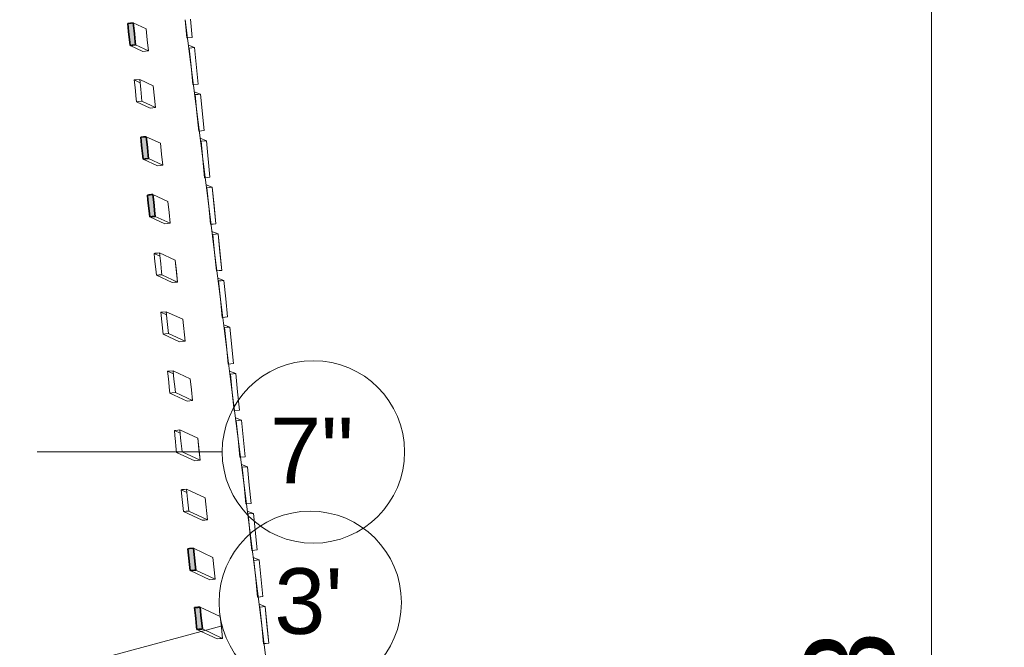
# Model space of a CAD drawing. Header units: millimetres. Extents: x -2530 to 151695, y -8763 to 71774.
# Tile 279 of 295: x 143888 to 149286, y 29929 to 33369. Entities that reach past the tile are written whole.
import ezdxf

# ---------------------------------------------------------------- set-up
doc = ezdxf.new("R2010")
doc.units = ezdxf.units.MM
doc.linetypes.add('RR_Level', pattern=[800, 400, -200, 0, -200])
for name, color, linetype, lineweight in [('A-____-____-DIMS', 211, 'Continuous', 9), ('A-____-____-DIMS-200', 211, 'Continuous', 9), ('A-FLOR-____-OTLN', 192, 'Continuous', 18), ('A-WALL-____-MCUT', 113, 'Continuous', 35), ('A-WALL-____-OTLN', 113, 'Continuous', 18), ('S-GRID-____-IDEN', 1, 'Continuous', 13), ('S-GRID-____-OTLN', 1, 'Continuous', 9)]:
    doc.layers.add(name, color=color, linetype=linetype, lineweight=lineweight)
doc.styles.add('Arial', font='arial.ttf', dxfattribs={"height": 360})
doc.styles.add('Arial_3', font='arial.ttf', dxfattribs={"height": 500})
doc.dimstyles.new('2_5mm_totaalmaatvoering', dxfattribs={"dimscale": 304.8, "dimtxt": 1.673654, "dimasz": 1.83727, "dimexe": 1.312336, "dimexo": 0.0625, "dimgap": 0.164042, "dimtad": 1, "dimdec": 0, "dimlfac": 304.8, "dimzin": 0, "dimdsep": 46, "dimtxsty": 'Arial_3', "dimblk1": 'DOTSMALL', "dimblk2": 'DOTSMALL', "dimsah": 1, "dimcen": 0.09, "dimdle": 1.64042, "dimazin": 0, "dimtfac": 1, "dimtdec": 4, "dimtix": 1, "dimtmove": 0, "dimatfit": 3, "dimfxl": 0.004306, "dimfxlon": 1, "dimtvp": 1, "dimtfill": 1, "dimtolj": 1, "dimtzin": 0, "dimlwd": 13, "dimlwe": 13, "dimarcsym": 2})

# ---------------------------------------------------------------- blocks, each defined once
blk = doc.blocks.new('027_Gilde - ATC_FacadeModel_rvt-1-plot_V2 Copy 1')
at = {"layer": 'A-WALL-____-MCUT', "lineweight": 18}
h = blk.add_hatch(color=47, dxfattribs=at)
h.paths.add_polyline_path([(141084.5, 18458.2), (141200.4, 18489.2), (141192.6, 18518.2), (141076.7, 18487.1), (141082.4, 18466.2)])
h.paths.add_polyline_path([(141434.7, 18552), (141550.6, 18583.1), (141542.8, 18612), (141426.9, 18581), (141432.5, 18560)])
h.paths.add_polyline_path([(141768, 18641.3), (141883.9, 18672.4), (141876.2, 18701.3), (141760.3, 18670.3), (141765.9, 18649.3)])
h.paths.add_polyline_path([(142068, 18721.7), (142222.5, 18763.1), (142214.7, 18792.1), (142060.2, 18750.7), (142065.8, 18729.7)])
h.paths.add_polyline_path([(142373.7, 18803.6), (142528.3, 18845), (142520.5, 18874), (142366, 18832.6), (142372, 18809.9)])
h.paths.add_polyline_path([(142666, 18881.9), (142820.5, 18923.3), (142812.7, 18952.3), (142658.2, 18910.9), (142663.8, 18889.9)])
h.paths.add_polyline_path([(142944, 18956.4), (143098.5, 18997.8), (143090.7, 19026.8), (142936.2, 18985.4), (142941.8, 18964.4)])
h.paths.add_polyline_path([(143187.1, 19021.6), (143380.3, 19073.3), (143372.5, 19102.3), (143179.3, 19050.5), (143185.2, 19028.7)])
h.paths.add_polyline_path([(143432.4, 19087.3), (143625.6, 19139), (143617.8, 19168), (143451.4, 19123.4), (143451.4, 19123.4), (143424.6, 19116.3), (143430.5, 19094.4)])
h.paths.add_polyline_path([(143657, 19147.5), (143850.2, 19199.2), (143842.4, 19228.2), (143649.2, 19176.4), (143655.1, 19154.6)])
h.paths.add_polyline_path([(143888.1, 19209.4), (144081.3, 19261.1), (144073.5, 19290.1), (143880.3, 19238.4), (143887.9, 19209.8)])
h.paths.add_polyline_path([(144395.7, 19345.4), (144588.8, 19397.1), (144581.1, 19426.1), (144387.9, 19374.4), (144395.3, 19346.6)])
h.paths.add_polyline_path([(144651.6, 19410.6), (144842.2, 19471.2), (144833.3, 19499.1), (144642.6, 19439.2), (144651.3, 19411.4)])
h.paths.add_polyline_path([(144908.1, 19482), (145089.4, 19566.3), (145076.8, 19593.5), (144895.4, 19509.2), (144904.6, 19489.5)])
h.paths.add_polyline_path([(144998.7, 19539.8), (144986.1, 19551.4), (144986.1, 19551.4)])
h.paths.add_polyline_path([(145383.7, 19716.5), (145513.4, 19868.8), (145490.4, 19888.4), (145360.7, 19736.1), (145382.1, 19717.8)])
h.paths.add_polyline_path([(145574.9, 19898.8), (145665.8, 20077.2), (145639.6, 20088.6), (145548, 19913.1), (145573.6, 19899.4)])
h.paths.add_polyline_path([(145885.5, 20606), (145899.5, 20807.4), (145868.9, 20809.9), (145856.2, 20609.4), (145877, 20607)])
h.paths.add_polyline_path([(145915.4, 20868.4), (145911.4, 21071), (145879.8, 21071.9), (145883.7, 20869.5), (145914.3, 20868.5)])
h.paths.add_polyline_path([(145847.3, 21392.6), (145878.8, 21394.1), (145857.7, 21596.4), (145826.1, 21594.8), (145847.2, 21392.7)])
h.paths.add_polyline_path([(145817.4, 21653.7), (145848.7, 21656.6), (145827.7, 21857.4), (145796.3, 21855.8), (145817.4, 21653.7)])
h.paths.add_polyline_path([(145757.6, 22175.7), (145788.8, 22178.8), (145767.9, 22379.4), (145736.5, 22377.7), (145757.6, 22175.8)])
h.paths.add_polyline_path([(145727.7, 22436.8), (145759.1, 22438.5), (145738, 22640.4), (145706.7, 22638.7), (145727.6, 22437.5)])
h.paths.add_polyline_path([(145697.9, 22697.8), (145729.1, 22699.6), (145708.1, 22901.4), (145676.8, 22899.6), (145697.9, 22697.8)])
h.paths.add_polyline_path([(145668, 22958.9), (145699.2, 22960.6), (145678.1, 23162.3), (145646.9, 23160.5), (145668, 22958.9)])
h.paths.add_polyline_path([(145638.1, 23219.9), (145669.3, 23221.7), (145648.2, 23423.3), (145617, 23421.5), (145638.1, 23219.9)])
h.paths.add_polyline_path([(145608.2, 23480.9), (145639.4, 23482.8), (145618.3, 23684.3), (145587.2, 23682.5), (145608.2, 23481)])
h.paths.add_polyline_path([(145578.3, 23742), (145609.4, 23743.9), (145588.4, 23945.3), (145557.3, 23943.4), (145578.3, 23742.7)])
h.paths.add_polyline_path([(145519.1, 24259), (145550.2, 24261), (145529.2, 24462.3), (145498.1, 24460.3), (145519.1, 24259)])
h.paths.add_polyline_path([(145460.8, 24768.6), (145491.8, 24770.7), (145470.8, 24971.8), (145439.8, 24969.8), (145460.8, 24768.6)])
h.paths.add_polyline_path([(145431.1, 25028), (145462, 25030.1), (145441, 25231.2), (145410.1, 25229.1), (145431, 25029.6)])
h.paths.add_polyline_path([(145370.7, 25556.2), (145401.5, 25558.4), (145380.5, 25759.3), (145349.7, 25757.1), (145370.5, 25557.8)])
h.paths.add_polyline_path([(145339.9, 25825.1), (145370.7, 25827.3), (145349.7, 26028.2), (145318.9, 26026), (145339.7, 25826.7)])
h.paths.add_polyline_path([(145306.6, 26117.6), (145337.4, 26119.8), (145320.6, 26280.5), (145289.8, 26278.2), (145306.6, 26117.6)])
h.paths.add_polyline_path([(145275, 26393.6), (145305.7, 26395.9), (145289, 26556.4), (145258.3, 26554.1), (145274.9, 26394.6)])
h.paths.add_polyline_path([(145210.5, 26957), (145241.2, 26959.4), (145224.4, 27119.8), (145193.8, 27117.4), (145210.4, 26958.7)])
h.paths.add_polyline_path([(145177.6, 27244.6), (145208.2, 27247), (145191.5, 27407.3), (145160.9, 27404.9), (145177.5, 27245.4)])
h.paths.add_polyline_path([(145144.2, 27536.2), (145174.8, 27538.6), (145158, 27698.9), (145127.5, 27696.4), (145144.1, 27537.9)])
h.paths.add_polyline_path([(145076.1, 28131.5), (145106.6, 28134), (145089.8, 28294.2), (145059.4, 28291.7), (145075.9, 28133.3)])
h.paths.add_polyline_path([(145004, 28762.7), (145034.3, 28766.5), (145021.9, 28885.3), (144991.5, 28882.7), (145004, 28763.4)])
h.paths.add_polyline_path([(144968.4, 29073.9), (144998.8, 29076.5), (144986.3, 29196.5), (144955.9, 29193.9), (144968.4, 29073.9)])
h.paths.add_polyline_path([(144896, 29706.4), (144926.3, 29709.1), (144913.8, 29829), (144883.5, 29826.4), (144896, 29706.4)])
h.paths.add_polyline_path([(144859.4, 30026.8), (144889.6, 30029.5), (144875.1, 30149.2), (144846.8, 30146.7), (144859.4, 30026.8)])
h.paths.add_polyline_path([(144822.4, 30349.2), (144852.7, 30351.9), (144840.2, 30471.8), (144809.9, 30469), (144822.4, 30349.2)])
h.paths.add_polyline_path([(144600.5, 32288.6), (144630.5, 32291.5), (144618, 32411.1), (144588, 32408.2), (144600.3, 32289.9)])
h.paths.add_polyline_path([(144564.2, 32605.7), (144594.2, 32608.6), (144581.7, 32728.2), (144551.7, 32725.3), (144564.2, 32605.7)])
h.paths.add_polyline_path([(144492.8, 33228.9), (144522.8, 33231.9), (144510.3, 33351.4), (144480.3, 33348.5), (144492.8, 33228.9)])
h.paths.add_polyline_path([(144325.7, 34687), (144355.7, 34690), (144339, 34849.3), (144309.1, 34846.3), (144325.7, 34687)])
h.paths.add_polyline_path([(144293.6, 34967.8), (144323.5, 34970.9), (144306.8, 35130.1), (144276.9, 35127.1), (144293.3, 34970)])
h.paths.add_polyline_path([(144262, 35243.9), (144291.9, 35247), (144274.3, 35406.1), (144245.3, 35403.2), (144261.8, 35245.3)])
h.paths.add_polyline_path([(144142.8, 36283.1), (144172.7, 36286.2), (144150.9, 36485.1), (144122, 36482.1), (144142.7, 36283.8)])
h.paths.add_polyline_path([(144054.6, 37054), (144084.4, 37057.1), (144063.7, 37256.1), (144033.8, 37253), (144054.3, 37056.3)])
h.paths.add_polyline_path([(143953.4, 38211.2), (143953.4, 38211.2), (143949.3, 38227)])
h.paths.add_polyline_path([(143935.1, 38098), (143964.9, 38101.2), (143943.4, 38300), (143914.3, 38297), (143934.9, 38099.4)])
h.paths.add_polyline_path([(143887.5, 38621.3), (143905.2, 38623.2), (143884.4, 38822.1), (143854.6, 38818.9), (143873.8, 38650), (143887.5, 38649.1), (143887.5, 38622.3)])
at = {"layer": 'A-FLOR-____-OTLN', "color": 90}
for p, q in [((144924.1, 32348), (144795, 33369.3)), ((144956.4, 32092.6), (144924.1, 32347.8)), ((144988.6, 31837.2), (144956.4, 32092.4)), ((145053.2, 31326.5), (144988.7, 31837.1)), ((145117.8, 30815.8), (145053.2, 31326.3)), ((145214.7, 30049.4), (145117.8, 30815.5)), ((145246.9, 29794.3), (145214.7, 30049.4))]:
    blk.add_line(p, q, dxfattribs=at)
at = {"layer": 'A-WALL-____-MCUT', "color": 130}
for p, q in [((144480.3, 33348.5), (144484.5, 33348.9)), ((144484.8, 33305.2), (144480.3, 33348.5)), ((144484.5, 33348.9), (144495.3, 33350)), ((144495.3, 33350), (144499.5, 33350.4)), ((144499.5, 33350.4), (144510.3, 33351.4)), ((144510.3, 33351.4), (144514.9, 33308.1)), ((144486.6, 33288.7), (144484.8, 33305.2)), ((144491.1, 33245.4), (144486.6, 33288.7)), ((144514.9, 33308.1), (144516.6, 33291.6)), ((144516.6, 33291.6), (144521.1, 33248.3)), ((144492.8, 33228.9), (144491.1, 33245.4)), ((144503.7, 33230), (144492.8, 33228.9)), ((144507.8, 33230.4), (144503.7, 33230)), ((144518.7, 33231.4), (144507.8, 33230.4)), ((144522.8, 33231.9), (144518.7, 33231.4)), ((144521.1, 33248.3), (144522.8, 33231.9)), ((144551.7, 32725.3), (144555.8, 32725.7)), ((144556.2, 32682.1), (144551.7, 32725.3)), ((144555.8, 32725.7), (144566.7, 32726.8)), ((144566.7, 32726.8), (144570.8, 32727.2)), ((144570.8, 32727.2), (144581.7, 32728.2)), ((144581.7, 32728.2), (144586.3, 32684.9)), ((144557.9, 32665.5), (144556.2, 32682.1)), ((144562.4, 32622.2), (144557.9, 32665.5)), ((144586.3, 32684.9), (144588, 32668.4)), ((144588, 32668.4), (144592.5, 32625.1)), ((144564.2, 32605.7), (144562.4, 32622.2)), ((144590.1, 32608.2), (144579.2, 32607.1)), ((144594.2, 32608.6), (144590.1, 32608.2)), ((144592.5, 32625.1), (144594.2, 32608.6)), ((144575, 32606.7), (144564.2, 32605.7)), ((144579.2, 32607.1), (144575, 32606.7)), ((144588, 32408.2), (144596.3, 32409)), ((144590.8, 32381.5), (144588, 32408.2)), ((144596.3, 32409), (144603, 32409.7)), ((144603, 32409.7), (144611.3, 32410.5)), ((144611.3, 32410.5), (144618, 32411.1)), ((144618, 32411.1), (144620.9, 32384.2)), ((144594.2, 32348.4), (144590.8, 32381.5)), ((144597, 32321.7), (144594.2, 32348.4)), ((144620.9, 32384.2), (144624.3, 32351.3)), ((144624.3, 32351.3), (144627.1, 32324.4)), ((144600.5, 32288.6), (144597, 32321.7)), ((144613.9, 32289.9), (144600.5, 32288.6)), ((144630.5, 32291.5), (144613.9, 32289.9)), ((144627.1, 32324.4), (144630.5, 32291.5)), ((144809.9, 30469), (144818.3, 30469.8)), ((144819, 30382.3), (144809.9, 30469)), ((144818.3, 30469.8), (144840.2, 30471.8)), ((144840.2, 30471.8), (144849.3, 30384.8)), ((144822.4, 30349.2), (144819, 30382.3)), ((144844.4, 30351.2), (144822.4, 30349.2)), ((144852.7, 30351.9), (144844.4, 30351.2)), ((144849.3, 30384.8), (144852.7, 30351.9)), ((144846.8, 30146.7), (144851, 30147)), ((144851.4, 30103.3), (144846.8, 30146.7)), ((144851, 30147), (144862, 30148)), ((144862, 30148), (144866.1, 30148.4)), ((144866.1, 30148.4), (144877.1, 30149.4)), ((144877.1, 30149.4), (144881.6, 30105.9)), ((144853.1, 30086.7), (144851.4, 30103.3)), ((144857.6, 30043.3), (144853.1, 30086.7)), ((144881.6, 30105.9), (144883.4, 30089.4)), ((144883.4, 30089.4), (144887.9, 30045.9)), ((144859.4, 30026.8), (144857.6, 30043.3)), ((144870.3, 30027.7), (144859.4, 30026.8)), ((144874.5, 30028.1), (144870.3, 30027.7)), ((144885.5, 30029.1), (144874.5, 30028.1)), ((144889.6, 30029.5), (144885.5, 30029.1)), ((144887.9, 30045.9), (144889.6, 30029.5))]:
    blk.add_line(p, q, dxfattribs=at)
at = {"layer": 'A-WALL-____-OTLN', "color": 90}
for p, q in [((144794.9, 33369.4), (144804.8, 33269.4)), ((144804.8, 33269.4), (144794.9, 33369.3)), ((144834.1, 33272.2), (144824.3, 33372.2)), ((144834.1, 33272.2), (144824.3, 33372.2)), ((144480.3, 33348.5), (144484.5, 33348.9)), ((144480.3, 33348.5), (144484.8, 33305.2)), ((144495.3, 33350), (144484.5, 33348.9)), ((144499.5, 33350.4), (144495.3, 33350)), ((144510.3, 33351.4), (144499.5, 33350.4)), ((144514.9, 33308.1), (144510.3, 33351.4)), ((144580.7, 33318.7), (144510.3, 33351.4)), ((144580.7, 33318.7), (144586.9, 33258.9)), ((144486.6, 33288.7), (144484.8, 33305.2)), ((144486.6, 33288.7), (144491.1, 33245.4)), ((144516.6, 33291.6), (144514.9, 33308.1)), ((144521.1, 33248.3), (144516.6, 33291.6)), ((144593.2, 33199.1), (144586.9, 33258.9)), ((144807.6, 33269.6), (144804.8, 33269.4)), ((144807.6, 33269.6), (144804.8, 33269.4)), ((144834.1, 33272.2), (144807.6, 33269.6)), ((144834.1, 33272.2), (144807.6, 33269.6)), ((144492.8, 33228.9), (144491.1, 33245.4)), ((144492.8, 33228.9), (144503.7, 33230)), ((144492.8, 33228.9), (144563.5, 33196)), ((144507.8, 33230.4), (144503.7, 33230)), ((144507.8, 33230.4), (144518.7, 33231.4)), ((144518.7, 33231.4), (144522.8, 33231.9)), ((144522.8, 33231.9), (144521.1, 33248.3)), ((144593.2, 33199.1), (144522.8, 33231.9)), ((144846.7, 33216.8), (144812.6, 33229.9)), ((144846.7, 33216.8), (144812.6, 33229.9)), ((144817.4, 33214), (144814.5, 33215.1)), ((144817.4, 33214), (144814.5, 33215.1)), ((144846.7, 33216.8), (144817.4, 33214)), ((144817.4, 33214), (144846.7, 33216.8)), ((144817.4, 33214), (144827.2, 33114.2)), ((144817.4, 33214), (144827.2, 33114.2)), ((144866.4, 33016.8), (144846.7, 33216.8)), ((144846.7, 33216.8), (144866.4, 33016.8)), ((144578.3, 33197.6), (144563.5, 33196)), ((144593.2, 33199.1), (144578.3, 33197.6)), ((144827.2, 33114.1), (144837.1, 33013.9)), ((144827.2, 33114.1), (144837.1, 33013.9)), ((144524.1, 33039.7), (144515.8, 33038.9)), ((144545.8, 33041.8), (144524.1, 33039.7)), ((144620, 33007.3), (144545.8, 33041.8)), ((144620, 33007.3), (144545.8, 33041.8)), ((144551.4, 32988.1), (144545.8, 33041.8)), ((144515.8, 33038.9), (144518.6, 33012.2)), ((144515.8, 33038.9), (144547.7, 33024.1)), ((144547.7, 33024.1), (144515.8, 33038.9)), ((144518.6, 33012.2), (144522, 32979.1)), ((144558.3, 32922.2), (144551.4, 32988.1)), ((144632.5, 32887.7), (144620, 33007.3)), ((144839.8, 33014.2), (144837.1, 33013.9)), ((144839.8, 33014.2), (144837.1, 33013.9)), ((144866.4, 33016.8), (144839.8, 33014.2)), ((144866.4, 33016.8), (144839.8, 33014.2)), ((144522, 32979.1), (144524.8, 32952.4)), ((144524.8, 32952.4), (144528.3, 32919.3)), ((144844.9, 32974.5), (144879, 32961.5)), ((144844.9, 32974.5), (144879, 32961.5)), ((144849.7, 32958.6), (144846.7, 32959.7)), ((144846.7, 32959.7), (144849.7, 32958.6)), ((144849.7, 32958.6), (144864.3, 32960)), ((144849.7, 32958.6), (144864.3, 32960)), ((144849.7, 32958.6), (144859.5, 32858.9)), ((144849.7, 32958.6), (144859.5, 32858.9)), ((144864.3, 32960), (144879, 32961.5)), ((144864.3, 32960), (144879, 32961.5)), ((144898.7, 32761.4), (144879, 32961.5)), ((144898.7, 32761.4), (144879, 32961.5)), ((144528.3, 32919.3), (144541.7, 32920.6)), ((144602.9, 32884.6), (144528.3, 32919.3)), ((144541.7, 32920.6), (144558.3, 32922.2)), ((144632.5, 32887.7), (144558.3, 32922.2)), ((144602.9, 32884.6), (144632.5, 32887.7)), ((144602.9, 32884.6), (144617.7, 32886.2)), ((144632.5, 32887.7), (144617.7, 32886.2)), ((144859.5, 32858.7), (144869.4, 32758.5)), ((144859.5, 32858.7), (144869.4, 32758.5)), ((144551.7, 32725.3), (144555.8, 32725.7)), ((144551.7, 32725.3), (144556.2, 32682.1)), ((144566.7, 32726.8), (144555.8, 32725.7)), ((144570.8, 32727.2), (144566.7, 32726.8)), ((144581.7, 32728.2), (144570.8, 32727.2)), ((144586.3, 32684.9), (144581.7, 32728.2)), ((144659.9, 32691.9), (144581.7, 32728.2)), ((144869.4, 32758.5), (144872.1, 32758.8)), ((144872.1, 32758.8), (144869.4, 32758.5)), ((144872.1, 32758.8), (144884, 32760)), ((144884, 32760), (144872.1, 32758.8)), ((144911.2, 32706.1), (144877.2, 32719.1)), ((144911.2, 32706.1), (144877.2, 32719.1)), ((144898.7, 32761.4), (144884, 32760)), ((144884, 32760), (144898.7, 32761.4)), ((144557.9, 32665.5), (144556.2, 32682.1)), ((144557.9, 32665.5), (144562.4, 32622.2)), ((144588, 32668.4), (144586.3, 32684.9)), ((144592.5, 32625.1), (144588, 32668.4)), ((144659.9, 32691.9), (144666.2, 32632)), ((144879, 32704.4), (144881.9, 32703.3)), ((144881.9, 32703.3), (144879, 32704.4)), ((144911.2, 32706.1), (144881.9, 32703.3)), ((144881.9, 32703.3), (144911.2, 32706.1)), ((144891.8, 32603.5), (144881.9, 32703.3)), ((144881.9, 32703.3), (144891.8, 32603.5)), ((144930.9, 32506), (144911.2, 32706.1)), ((144911.2, 32706.1), (144930.9, 32506)), ((144564.2, 32605.7), (144562.4, 32622.2)), ((144579.2, 32607.1), (144590.1, 32608.2)), ((144590.1, 32608.2), (144594.2, 32608.6)), ((144594.2, 32608.6), (144592.5, 32625.1)), ((144672.4, 32572.2), (144594.2, 32608.6)), ((144672.4, 32572.2), (144666.2, 32632)), ((144564.2, 32605.7), (144575, 32606.7)), ((144564.2, 32605.7), (144642.8, 32569.1)), ((144579.2, 32607.1), (144575, 32606.7)), ((144657.6, 32570.7), (144642.8, 32569.1)), ((144672.4, 32572.2), (144657.6, 32570.7)), ((144901.7, 32503.1), (144891.8, 32603.3)), ((144891.8, 32603.3), (144901.7, 32503.1)), ((144904.4, 32503.4), (144901.7, 32503.1)), ((144904.4, 32503.4), (144901.7, 32503.1)), ((144930.9, 32506), (144904.4, 32503.4)), ((144930.9, 32506), (144904.4, 32503.4)), ((144943.4, 32450.8), (144909.4, 32463.7)), ((144943.4, 32450.8), (144909.4, 32463.7)), ((144914.2, 32447.9), (144911.3, 32449)), ((144914.2, 32447.9), (144911.3, 32449)), ((144914.2, 32447.9), (144943.4, 32450.8)), ((144928.8, 32449.4), (144914.2, 32447.9)), ((144924.1, 32348), (144914.2, 32447.9)), ((144914.2, 32447.9), (144924.1, 32348)), ((144928.8, 32449.4), (144943.4, 32450.8)), ((144963.2, 32250.5), (144943.4, 32450.8)), ((144953.3, 32350.7), (144943.4, 32450.8)), ((144588, 32408.2), (144596.3, 32409)), ((144588, 32408.2), (144590.8, 32381.5)), ((144603, 32409.7), (144596.3, 32409)), ((144603, 32409.7), (144611.3, 32410.5)), ((144618, 32411.1), (144611.3, 32410.5)), ((144620.9, 32384.2), (144618, 32411.1)), ((144700.2, 32372.9), (144618, 32411.1)), ((144590.8, 32381.5), (144594.2, 32348.4)), ((144594.2, 32348.4), (144597, 32321.7)), ((144620.9, 32384.2), (144624.3, 32351.3)), ((144624.3, 32351.3), (144627.1, 32324.4)), ((144700.2, 32372.9), (144706.5, 32313.1)), ((144924.1, 32347.9), (144934, 32247.7)), ((144924.1, 32347.8), (144934, 32247.7)), ((144953.3, 32350.7), (144963.2, 32250.5)), ((144597, 32321.7), (144600.5, 32288.6)), ((144600.5, 32288.6), (144613.9, 32289.9)), ((144683.1, 32250.2), (144600.5, 32288.6)), ((144613.9, 32289.9), (144630.5, 32291.5)), ((144630.5, 32291.5), (144627.1, 32324.4)), ((144712.7, 32253.2), (144630.5, 32291.5)), ((144712.7, 32253.2), (144706.5, 32313.1)), ((144712.7, 32253.2), (144706.5, 32313.1)), ((144683.1, 32250.2), (144712.7, 32253.2)), ((144936.7, 32248), (144934, 32247.7)), ((144936.7, 32248), (144934, 32247.7)), ((144963.2, 32250.5), (144936.7, 32248)), ((144948.6, 32249.1), (144936.7, 32248)), ((144948.6, 32249.1), (144963.2, 32250.5)), ((144941.7, 32208.3), (144975.6, 32195.4)), ((144941.7, 32208.3), (144975.6, 32195.4)), ((144946.5, 32192.6), (144943.6, 32193.7)), ((144943.6, 32193.7), (144946.5, 32192.6)), ((144946.5, 32192.6), (144961, 32194)), ((144946.5, 32192.6), (144961, 32194)), ((144956.4, 32092.6), (144946.5, 32192.6)), ((144946.5, 32192.6), (144956.3, 32092.8)), ((144961, 32194), (144975.6, 32195.4)), ((144961, 32194), (144975.6, 32195.4)), ((144995.4, 31995.1), (144975.6, 32195.4)), ((144985.5, 32095.3), (144975.6, 32195.4)), ((144628.7, 32088.7), (144624.6, 32088.3)), ((144624.6, 32088.3), (144627.4, 32061.5)), ((144624.6, 32088.3), (144656.5, 32073.4)), ((144656.5, 32073.4), (144624.6, 32088.3)), ((144639.6, 32089.7), (144628.7, 32088.7)), ((144643.8, 32090.1), (144639.6, 32089.7)), ((144654.7, 32091.1), (144643.8, 32090.1)), ((144659.2, 32047.7), (144654.7, 32091.1)), ((144740.9, 32051), (144654.7, 32091.1)), ((144956.4, 32092.5), (144966.3, 31992.3)), ((144956.4, 32092.4), (144966.3, 31992.3)), ((144995.4, 31995.1), (144985.5, 32095.3)), ((144627.4, 32061.5), (144630.8, 32028.4)), ((144630.8, 32028.4), (144633.6, 32001.7)), ((144660.9, 32031.3), (144659.2, 32047.7)), ((144665.5, 31987.9), (144660.9, 32031.3)), ((144753.4, 31931.3), (144740.9, 32051)), ((144740.9, 32051), (144747.1, 31991.2)), ((144633.6, 32001.7), (144637.1, 31968.6)), ((144637.1, 31968.6), (144648, 31969.6)), ((144723.8, 31928.3), (144637.1, 31968.6)), ((144723.8, 31928.3), (144637.1, 31968.6)), ((144652.1, 31970), (144648, 31969.6)), ((144652.1, 31970), (144663, 31971)), ((144663, 31971), (144667.2, 31971.4)), ((144667.2, 31971.4), (144665.5, 31987.9)), ((144753.4, 31931.3), (144667.2, 31971.4)), ((144753.4, 31931.3), (144747.1, 31991.2)), ((144966.3, 31992.3), (144969, 31992.5)), ((144969, 31992.5), (144966.3, 31992.3)), ((144969, 31992.5), (144980.9, 31993.7)), ((144980.9, 31993.7), (144969, 31992.5)), ((144995.4, 31995.1), (144980.9, 31993.7)), ((144980.9, 31993.7), (144995.4, 31995.1)), ((144723.8, 31928.3), (144738.6, 31929.8)), ((144753.4, 31931.3), (144738.6, 31929.8)), ((145007.8, 31940.1), (144974, 31952.9)), ((145007.8, 31940.1), (144974, 31952.9)), ((144978.7, 31937.3), (144975.9, 31938.3)), ((144978.7, 31937.3), (144975.9, 31938.3)), ((144978.7, 31937.3), (145007.8, 31940.1)), ((144993.3, 31938.7), (144978.7, 31937.3)), ((144988.6, 31837.3), (144978.7, 31937.3)), ((144978.7, 31937.3), (144988.6, 31837.3)), ((144993.3, 31938.7), (145007.8, 31940.1)), ((145007.8, 31940.1), (145017.8, 31839.9)), ((145017.8, 31839.9), (145007.8, 31940.1)), ((144988.7, 31837.1), (144998.6, 31736.9)), ((144988.7, 31837.1), (144998.6, 31736.9)), ((145027.7, 31739.7), (145017.8, 31839.9)), ((145017.8, 31839.9), (145027.7, 31739.7)), ((144669.8, 31766.8), (144661.5, 31766)), ((144661.5, 31766), (144667.1, 31712.5)), ((144661.5, 31766), (144693.4, 31751.1)), ((144693.4, 31751.1), (144661.5, 31766)), ((144691.6, 31768.9), (144669.8, 31766.8)), ((144781.8, 31726.9), (144691.6, 31768.9)), ((144781.8, 31726.9), (144691.6, 31768.9)), ((144697.2, 31715), (144691.6, 31768.9)), ((144667.1, 31712.5), (144674, 31646.3)), ((144704.1, 31649.1), (144697.2, 31715)), ((144794.3, 31607.2), (144781.8, 31726.9)), ((145001.3, 31737.1), (144998.6, 31736.9)), ((145001.3, 31737.1), (144998.6, 31736.9)), ((145027.7, 31739.7), (145001.3, 31737.1)), ((145013.2, 31738.3), (145001.3, 31737.1)), ((145040, 31684.8), (145006.3, 31697.5)), ((145006.3, 31697.5), (145040, 31684.8)), ((145013.2, 31738.3), (145027.7, 31739.7)), ((144674, 31646.3), (144687.5, 31647.6)), ((144764.8, 31604.1), (144674, 31646.3)), ((144687.5, 31647.6), (144704.1, 31649.1)), ((144794.3, 31607.2), (144704.1, 31649.1)), ((145011, 31681.9), (145008.1, 31683)), ((145011, 31681.9), (145008.1, 31683)), ((145025.5, 31683.3), (145011, 31681.9)), ((145011, 31681.9), (145025.5, 31683.3)), ((145011, 31681.9), (145020.9, 31582.1)), ((145011, 31681.9), (145020.9, 31582.1)), ((145025.5, 31683.3), (145040, 31684.8)), ((145025.5, 31683.3), (145040, 31684.8)), ((145060, 31484.3), (145040, 31684.8)), ((145060, 31484.3), (145040, 31684.8)), ((144764.8, 31604.1), (144794.3, 31607.2)), ((145020.9, 31581.7), (145030.9, 31481.4)), ((145020.9, 31581.7), (145030.9, 31481.4)), ((145030.9, 31481.4), (145033.6, 31481.7)), ((145033.6, 31481.7), (145030.9, 31481.4)), ((145033.6, 31481.7), (145045.4, 31482.9)), ((145045.4, 31482.9), (145033.6, 31481.7)), ((145060, 31484.3), (145045.4, 31482.9)), ((145045.4, 31482.9), (145060, 31484.3)), ((144706.9, 31443), (144698.5, 31442.2)), ((144698.5, 31442.2), (144701.3, 31415.4)), ((144698.5, 31442.2), (144730.5, 31427.3)), ((144730.5, 31427.3), (144698.5, 31442.2)), ((144728.7, 31445), (144706.9, 31443)), ((144823, 31401.1), (144728.7, 31445)), ((144823, 31401.1), (144728.7, 31445)), ((144731.5, 31418), (144728.7, 31445)), ((145072.2, 31429.4), (145038.6, 31442.1)), ((145072.2, 31429.4), (145038.6, 31442.1)), ((145040.4, 31427.6), (145043.2, 31426.6)), ((145043.2, 31426.6), (145040.4, 31427.6)), ((145072.2, 31429.4), (145043.2, 31426.6)), ((145043.2, 31426.6), (145072.2, 31429.4)), ((145053.2, 31326.5), (145043.2, 31426.6)), ((145043.2, 31426.6), (145053.2, 31326.5)), ((145072.2, 31429.4), (145082.2, 31329.1)), ((145082.2, 31329.1), (145072.2, 31429.4)), ((144701.3, 31415.4), (144704.8, 31382.3)), ((144704.8, 31382.3), (144707.6, 31355.6)), ((144731.5, 31418), (144734.9, 31385.1)), ((144734.9, 31385.1), (144737.8, 31358.2)), ((144823, 31401.1), (144829.3, 31341.3)), ((144707.6, 31355.6), (144711, 31322.4)), ((144711, 31322.4), (144724.6, 31323.7)), ((144806, 31278.3), (144711, 31322.4)), ((144724.6, 31323.7), (144741.2, 31325.3)), ((144741.2, 31325.3), (144737.8, 31358.2)), ((144835.5, 31281.4), (144741.2, 31325.3)), ((144835.5, 31281.4), (144829.3, 31341.3)), ((145063.2, 31226), (145053.2, 31326.3)), ((145053.2, 31326.3), (145063.2, 31226)), ((145092.2, 31228.8), (145082.2, 31329.1)), ((145082.2, 31329.1), (145092.2, 31228.8)), ((144806, 31278.3), (144835.5, 31281.4)), ((145065.9, 31226.3), (145063.2, 31226)), ((145065.9, 31226.3), (145063.2, 31226)), ((145092.2, 31228.8), (145065.9, 31226.3)), ((145092.2, 31228.8), (145065.9, 31226.3)), ((145104.4, 31174.1), (145070.9, 31186.7)), ((145070.9, 31186.7), (145104.4, 31174.1)), ((145072.7, 31172.3), (145075.5, 31171.2)), ((145075.5, 31171.2), (145072.7, 31172.3)), ((145104.4, 31174.1), (145075.5, 31171.2)), ((145075.5, 31171.2), (145104.4, 31174.1)), ((145085.5, 31071.3), (145075.5, 31171.2)), ((145075.5, 31171.2), (145085.5, 31071.3)), ((145124.5, 30973.4), (145104.4, 31174.1)), ((145124.5, 30973.4), (145104.4, 31174.1)), ((144744, 31118.3), (144735.7, 31117.6)), ((144735.7, 31117.6), (144738.5, 31090.8)), ((144735.7, 31117.6), (144767.7, 31102.7)), ((144767.7, 31102.7), (144735.7, 31117.6)), ((144765.9, 31120.4), (144744, 31118.3)), ((144770.4, 31076.9), (144765.9, 31120.4)), ((144864.3, 31074.6), (144765.9, 31120.4)), ((144738.5, 31090.8), (144741.9, 31057.7)), ((144741.9, 31057.7), (144744.7, 31030.9)), ((144772.1, 31060.5), (144770.4, 31076.9)), ((144776.7, 31017), (144772.1, 31060.5)), ((144876.8, 30954.8), (144864.3, 31074.6)), ((144864.3, 31074.6), (144870.5, 31014.7)), ((145095.5, 30970.6), (145085.5, 31070.9)), ((145085.5, 31070.9), (145095.5, 30970.6)), ((144744.7, 31030.9), (144748.2, 30997.8)), ((144748.2, 30997.8), (144770.1, 30999.8)), ((144847.2, 30951.7), (144748.2, 30997.8)), ((144847.2, 30951.7), (144748.2, 30997.8)), ((144770.1, 30999.8), (144778.4, 31000.6)), ((144778.4, 31000.6), (144776.7, 31017)), ((144876.8, 30954.8), (144778.4, 31000.6)), ((144876.8, 30954.8), (144870.5, 31014.7)), ((144847.2, 30951.7), (144876.8, 30954.8)), ((145098.2, 30970.8), (145095.5, 30970.6)), ((145098.2, 30970.8), (145095.5, 30970.6)), ((145124.5, 30973.4), (145098.2, 30970.8)), ((145124.5, 30973.4), (145098.2, 30970.8)), ((145136.6, 30918.7), (145103.2, 30931.4)), ((145136.6, 30918.7), (145103.2, 30931.4)), ((145107.8, 30915.9), (145105, 30917)), ((145107.8, 30915.9), (145105, 30917)), ((145136.6, 30918.7), (145107.8, 30915.9)), ((145107.8, 30915.9), (145136.6, 30918.7)), ((145117.8, 30815.8), (145107.8, 30915.9)), ((145107.8, 30915.9), (145117.8, 30815.8)), ((145136.6, 30918.7), (145146.7, 30818.4)), ((145146.7, 30818.4), (145136.6, 30918.7)), ((144777, 30793.3), (144772.9, 30792.9)), ((144772.9, 30792.9), (144778.4, 30739.4)), ((144772.9, 30792.9), (144804.9, 30778)), ((144804.9, 30778), (144772.9, 30792.9)), ((144788, 30794.3), (144777, 30793.3)), ((144792.1, 30794.7), (144788, 30794.3)), ((144803.1, 30795.7), (144792.1, 30794.7)), ((144905.5, 30748), (144803.1, 30795.7)), ((144905.5, 30748), (144803.1, 30795.7)), ((144808.7, 30741.7), (144803.1, 30795.7)), ((145117.8, 30815.5), (145127.8, 30715.2)), ((145117.8, 30815.5), (145127.8, 30715.2)), ((145156.7, 30718), (145146.7, 30818.4)), ((145146.7, 30818.4), (145156.7, 30718)), ((144778.4, 30739.4), (144785.4, 30673.1)), ((144815.6, 30675.9), (144808.7, 30741.7)), ((144905.5, 30748), (144918, 30628.2)), ((144785.4, 30673.1), (144792.1, 30673.7)), ((144888.5, 30625.1), (144785.4, 30673.1)), ((144792.1, 30673.7), (144800.5, 30674.5)), ((144800.5, 30674.5), (144807.3, 30675.1)), ((144807.3, 30675.1), (144815.6, 30675.9)), ((144918, 30628.2), (144815.6, 30675.9)), ((145130.5, 30715.4), (145127.8, 30715.2)), ((145130.5, 30715.4), (145127.8, 30715.2)), ((145156.7, 30718), (145130.5, 30715.4)), ((145156.7, 30718), (145130.5, 30715.4)), ((145135.5, 30676), (145168.9, 30663.4)), ((145135.5, 30676), (145168.9, 30663.4)), ((144888.5, 30625.1), (144903.3, 30626.7)), ((144903.3, 30626.7), (144918, 30628.2)), ((145137.3, 30661.6), (145140, 30660.6)), ((145137.3, 30661.6), (145140, 30660.6)), ((145140, 30660.6), (145168.9, 30663.4)), ((145140, 30660.6), (145168.9, 30663.4)), ((145150.1, 30560.3), (145140, 30660.6)), ((145140, 30660.6), (145150.1, 30560.3)), ((145189, 30462.6), (145168.9, 30663.4)), ((145189, 30462.6), (145168.9, 30663.4)), ((145160.2, 30459.7), (145150.1, 30560.2)), ((145150.1, 30560.2), (145160.2, 30459.7)), ((144809.9, 30469), (144818.3, 30469.8)), ((144809.9, 30469), (144819, 30382.3)), ((144840.2, 30471.8), (144818.3, 30469.8)), ((144849.3, 30384.8), (144840.2, 30471.8)), ((144946.7, 30422.2), (144840.2, 30471.8)), ((145162.8, 30460), (145160.2, 30459.7)), ((145162.8, 30460), (145160.2, 30459.7)), ((145189, 30462.6), (145162.8, 30460)), ((145189, 30462.6), (145162.8, 30460)), ((144959.2, 30302.4), (144946.7, 30422.2)), ((145167.8, 30420.6), (145201.1, 30408.1)), ((145167.8, 30420.6), (145201.1, 30408.1)), ((145169.6, 30406.3), (145172.3, 30405.2)), ((145169.6, 30406.3), (145172.3, 30405.2)), ((145172.3, 30405.2), (145201.1, 30408.1)), ((145172.3, 30405.2), (145186.7, 30406.6)), ((145182.4, 30305.1), (145172.3, 30405.2)), ((145172.3, 30405.2), (145182.4, 30305.1)), ((145186.7, 30406.6), (145201.1, 30408.1)), ((145221.2, 30207.1), (145201.1, 30408.1)), ((145221.2, 30207.1), (145201.1, 30408.1)), ((144822.4, 30349.2), (144819, 30382.3)), ((144822.4, 30349.2), (144844.4, 30351.2)), ((144822.4, 30349.2), (144929.7, 30299.3)), ((144844.4, 30351.2), (144852.7, 30351.9)), ((144852.7, 30351.9), (144849.3, 30384.8)), ((144959.2, 30302.4), (144852.7, 30351.9)), ((144959.2, 30302.4), (144929.7, 30299.3)), ((145192.5, 30204.3), (145182.4, 30304.9)), ((145182.4, 30304.9), (145192.5, 30204.3)), ((145195.1, 30204.6), (145192.5, 30204.3)), ((145195.1, 30204.6), (145192.5, 30204.3)), ((145221.2, 30207.1), (145195.1, 30204.6)), ((145206.8, 30205.7), (145195.1, 30204.6)), ((145206.8, 30205.7), (145221.2, 30207.1)), ((144846.8, 30146.7), (144851, 30147)), ((144846.8, 30146.7), (144851.4, 30103.3)), ((144862, 30148), (144851, 30147)), ((144866.1, 30148.4), (144862, 30148)), ((144877.1, 30149.4), (144866.1, 30148.4)), ((144881.6, 30105.9), (144877.1, 30149.4)), ((144987.7, 30097.9), (144877.1, 30149.4)), ((145200, 30165.2), (145233.3, 30152.7)), ((145200, 30165.2), (145233.3, 30152.7)), ((145204.6, 30149.9), (145201.8, 30150.9)), ((145201.8, 30150.9), (145204.6, 30149.9)), ((145204.6, 30149.9), (145218.9, 30151.3)), ((145204.6, 30149.9), (145218.9, 30151.3)), ((145214.6, 30049.7), (145204.6, 30149.9)), ((145204.6, 30149.9), (145214.6, 30049.7)), ((145218.9, 30151.3), (145233.3, 30152.7)), ((145218.9, 30151.3), (145233.3, 30152.7)), ((145253.5, 29951.7), (145233.3, 30152.7)), ((145243.4, 30052.2), (145233.3, 30152.7)), ((144853.1, 30086.7), (144851.4, 30103.3)), ((144853.1, 30086.7), (144857.6, 30043.3)), ((144883.4, 30089.4), (144881.6, 30105.9)), ((144887.9, 30045.9), (144883.4, 30089.4)), ((144987.7, 30097.9), (144993.9, 30038)), ((144859.4, 30026.8), (144857.6, 30043.3)), ((144859.4, 30026.8), (144870.3, 30027.7)), ((144859.4, 30026.8), (144970.7, 29975)), ((144874.5, 30028.1), (144870.3, 30027.7)), ((144874.5, 30028.1), (144885.5, 30029.1)), ((144885.5, 30029.1), (144889.6, 30029.5)), ((144889.6, 30029.5), (144887.9, 30045.9)), ((145000.2, 29978), (144889.6, 30029.5)), ((145000.2, 29978), (144993.9, 30038)), ((145214.7, 30049.5), (145224.8, 29948.9)), ((145214.7, 30049.4), (145224.8, 29948.9)), ((145253.5, 29951.7), (145243.4, 30052.2)), ((144985.4, 29976.5), (144970.7, 29975)), ((145000.2, 29978), (144985.4, 29976.5)), ((145224.8, 29948.9), (145227.4, 29949.1)), ((145227.4, 29949.1), (145224.8, 29948.9)), ((145227.4, 29949.1), (145239.1, 29950.3)), ((145239.1, 29950.3), (145227.4, 29949.1)), ((145253.5, 29951.7), (145239.1, 29950.3)), ((145239.1, 29950.3), (145253.5, 29951.7))]:
    blk.add_line(p, q, dxfattribs=at)
blk = doc.blocks.new('Grid - r_2_5mm-300571-plot_V2 Copy 1')
at = {"layer": 'S-GRID-____-IDEN'}
blk.add_circle((0, 0), 2.5, dxfattribs=at)
blk = doc.blocks.new('DIMBLOCK8-plot_V2 Copy 1')
at = {"layer": 'A-____-____-DIMS-200', "lineweight": 25}
h = blk.add_hatch(color=256, dxfattribs=at)
edge = h.paths.add_edge_path()
edge.add_arc((148886.4, 38850), 70, 0, 360)
h = blk.add_hatch(color=256, dxfattribs=at)
edge = h.paths.add_edge_path()
edge.add_arc((148886.4, 19226.7), 70, 0, 360)
at = {"layer": 'A-____-____-DIMS-200', "lineweight": 13}
for p, q in [((148486.4, 38850), (149286.4, 38850)), ((148886.4, 38850), (148486.4, 38850)), ((148886.4, 38850), (148886.4, 19226.7)), ((148486.4, 19226.7), (149286.4, 19226.7)), ((148886.4, 19226.7), (148486.4, 19226.7))]:
    blk.add_line(p, q, dxfattribs=at)
at = {"layer": 'A-____-____-DIMS-200', "lineweight": 25}
for centre in [(148886.4, 38850), (148886.4, 19226.7)]:
    blk.add_circle(centre, 70, dxfattribs=at)
at = {"layer": 'A-____-____-DIMS-200', "color": 0, "lineweight": 13, "insert": (148187.3, 28077), "char_height": 500, "width": 2307.356, "attachment_point": 1, "rotation": 90, "line_spacing_factor": 0.941778, "style": 'Arial_3', "bg_fill": 3, "box_fill_scale": 1.25, "bg_fill_color": 256, "bg_fill_true_color": 13158600, "bg_fill_transparency": 0}
blk.add_mtext('19623', dxfattribs=at)
blk = doc.blocks.new('_DotSmall')
at = {"color": 0, "linetype": 'ByBlock', "const_width": 0.5}
blk.add_lwpolyline([(-0.0625, 0, 1), (0.0625, 0, 1)], format="xyb", close=True, dxfattribs=at)

msp = doc.modelspace()

# ---------------------------------------------------------------- linework, layer by layer
at = {"layer": 'S-GRID-____-OTLN', "linetype": 'RR_Level'}
msp.add_line((-34.3191, 31000), (143998.0499, 31000), dxfattribs=at)
at = {"layer": 'S-GRID-____-OTLN'}
for p, q in [((143998.0499, 31000), (144998.0499, 31000)), ((144032.124, 29787.0891), (144998.0499, 30045.9081))]:
    msp.add_line(p, q, dxfattribs=at)

# ---------------------------------------------------------------- block references
at = {"lineweight": 5}
msp.add_blockref('027_Gilde - ATC_FacadeModel_rvt-1-plot_V2 Copy 1', (0, 0), dxfattribs=at)
at = {"layer": 'S-GRID-____-IDEN', "xscale": 199.9999999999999, "yscale": 199.9999999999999, "zscale": 199.9999999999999}
for p, rotation in [((145498.0499, 31000), 269.9999999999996), ((145481.0128, 30175.3177), 284.9999999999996)]:
    msp.add_blockref('Grid - r_2_5mm-300571-plot_V2 Copy 1', p, dxfattribs=dict(at, rotation=rotation))

# ---------------------------------------------------------------- texts
at = {"layer": 'S-GRID-____-IDEN', "lineweight": 9, "char_height": 360, "attachment_point": 1, "style": 'Arial'}
for s, insert, width in [('7"', (145260.8908, 31188.4525), 545.1475), ("3'", (145283.9663, 30362.4266), 448.945)]:
    msp.add_mtext(s, dxfattribs=dict(at, insert=insert, width=width))

# ---------------------------------------------------------------- dimensions: what is measured, and where the dimension line sits
at = {"layer": 'A-____-____-DIMS', "lineweight": 13}
dim = msp.add_linear_dim(base=(148886.4075, 19226.715), p1=(148486.4075, 38850), p2=(148486.4075, 19226.715), angle=90, dimstyle='2_5mm_totaalmaatvoering', override={"dimpost": '<>', "dimfxl": 19623.28501}, dxfattribs=at)
dim.commit()
dim.dimension.update_dxf_attribs({"geometry": 'DIMBLOCK8-plot_V2 Copy 1', "text_midpoint": (148581.121, 29038.3575)})

doc.saveas('drawing.dxf')
